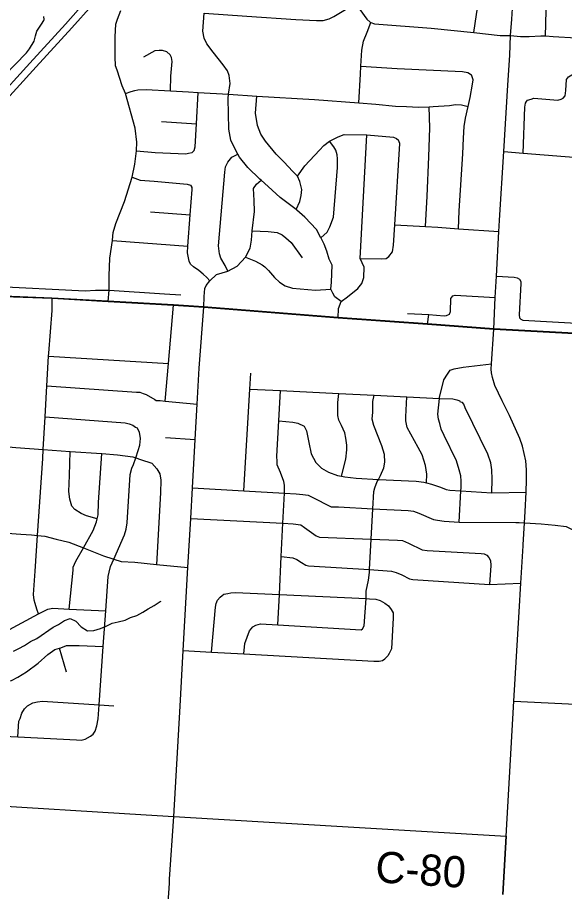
# Model space of a CAD drawing. Extents: x 114843 to 284848, y 317643 to 566895.
# Drawn here: x 207789 to 213048, y 417397 to 425802 of the extents above; entities that cross this region are included whole.
import ezdxf

# ---------------------------------------------------------------- set-up
doc = ezdxf.new("R2010")
doc.units = 0
for name, color, linetype in [('GM_X_City_Street', 7, 'Continuous'), ('GM_X_County_Road', 7, 'Continuous'), ('GM_X_County_Road_Text', 7, 'Continuous'), ('GM_X_Interstate_Route', 7, 'Continuous'), ('GM_X_Minor_River', 7, 'Continuous'), ('GM_X_Township', 7, 'Continuous')]:
    doc.layers.add(name, color=color, linetype=linetype)

msp = doc.modelspace()

# ---------------------------------------------------------------- linework, layer by layer
at = {"layer": 'GM_X_City_Street'}
for p, q in [((209175.1, 424802), (209509.6, 424778.8)), ((209068.3, 423931.4), (209450.2, 423904.8)), ((208702, 423656.1), (209427.5, 423602.2)), ((211537.6, 422956.8), (211743.7, 422944.4)), ((208087.6, 422544.5), (209240.7, 422473.8)), ((209212.2, 421762), (209497.1, 421743.2)), ((208259.1, 419507.4), (208194, 419737.6)), ((212455, 417368.3), (212486.4, 417928))]:
    msp.add_line(p, q, dxfattribs=at)
for points in [[(212420.1, 423795.5), (212423.8, 423852), (212465.9, 424512.9), (212503, 425151.2), (212520.9, 425439.6), (212529.9, 425629.7), (212541.8, 425786.1), (212575.9, 426353.2), (212611.8, 426914.3), (212655.9, 427655.9), (212688.4, 428206.6), (212723.4, 428768.5), (212747.1, 429210.5), (212813.5, 430349.1), (212821.7, 430541), (212867.2, 431445.9), (212909.5, 432208.4), (212922.6, 432466.4)], [(212864.8, 425624.2), (212869.9, 425736.8), (212876.1, 426017.8), (212893.6, 426218.3), (212905.9, 426242.3), (212916, 426254.3)], [(209583.5, 425844.6), (209995.1, 425815.6), (210466.3, 425781.1), (210662.8, 425771.8), (210729, 425774), (210787.1, 425788.3), (210829.1, 425810.5), (211039.1, 425936.2), (211279.1, 426086.8), (211339.1, 426107.1), (211399.2, 426117.3), (211499.5, 426111.6), (212161.3, 426065.8), (212187.4, 426055.9), (212209.5, 426043.9)], [(212176.5, 425656.5), (212223.8, 425985.8), (212217.6, 426011.9), (212209.5, 426043.9)], [(211039.1, 425936.2), (211146.3, 425786.8), (211180.2, 425756.4), (211186, 425754.2), (211222.2, 425740), (211765.8, 425699.5), (212176.5, 425656.5), (212429.6, 425630)], [(207131.3, 424680.8), (207148.9, 424688.4), (207173.5, 424709.9), (207290, 424841.4), (207396.1, 424966.2), (207511.9, 425088.9), (207659.7, 425241.8), (207875.3, 425463.1), (207905.3, 425501.3), (207949.1, 425573.7), (207962.9, 425623.8), (207976.8, 425670), (208026.6, 425746.4), (208036.6, 425762.5), (208041.5, 425772.5), (208046.5, 425782.6), (208042.4, 425810.6)], [(208660.2, 423069.6), (208671.7, 423178.3), (208671.7, 423318.4), (208677.1, 423486.8), (208702, 423656.1), (208702.5, 423659.4), (208710.2, 423733.6), (208735.9, 423819.9), (208817.2, 424032.8), (208890.3, 424264.9), (208916.1, 424390), (208934.3, 424518.6), (208937.3, 424602.7), (208920.7, 424739), (208827.2, 425069.5), (208794.8, 425143.6), (208748.1, 425293.8), (208731.9, 425335.8), (208727.5, 425422.1), (208726.8, 425614.6), (208734.3, 425738.9), (208750.2, 425785), (208781.9, 425867.4)], [(210871, 422914.4), (210874.5, 423003.5), (210901.9, 423070.5), (210840.3, 423116), (210820.5, 423149.3), (210802.5, 423190.1), (210808.6, 423257.8), (210815.8, 423419.4), (210784.2, 423478.3), (210761.8, 423554.4), (210737.5, 423622.5), (210707.2, 423678.6), (210705.2, 423682.5), (210664.8, 423762.6), (210552, 423882.5), (210475.6, 423950.5), (210469.2, 423955.3), (210314.7, 424072.2), (210200, 424176.1), (210131.1, 424236.2), (210117.5, 424247.9), (210004.8, 424357.8), (209924.3, 424457.8), (209908.6, 424487.2), (209885.9, 424529.9), (209841.4, 424621.9), (209820.9, 424728.2), (209813.8, 425022.9), (209819.2, 425063.5), (209833.2, 425167.3), (209824.9, 425243.5), (209808.7, 425289.5), (209766.4, 425347.5), (209669.7, 425469.5), (209609.2, 425549.5), (209582.9, 425603.6), (209570.6, 425669.7), (209583.5, 425844.6)], [(211070.4, 424980), (211085.9, 425256), (211090.9, 425332.8), (211101, 425488.6), (211116.7, 425574.9), (211150.5, 425661.2), (211186, 425754.2)], [(212429.6, 425630), (212450.7, 425628.7), (212529.9, 425629.7), (212624.2, 425618.3), (212708.5, 425617.7), (212820.9, 425626.8), (212864.8, 425624.2), (212939.3, 425619.8), (213161.6, 425607.3), (213479, 425589.4), (214151.6, 425561.1)], [(209260.1, 425097.3), (209263.6, 425237.5), (209277.1, 425377.9), (209270.9, 425416), (209256.8, 425444), (209226.6, 425472), (209182.4, 425483.8), (209152.3, 425485.7), (209110.2, 425481.6), (209002.2, 425421)], [(211090.9, 425332.8), (211438.6, 425311.4), (212068.2, 425283.5), (212118.3, 425273.7), (212152.5, 425249.8)], [(212027.8, 423770.1), (212035.4, 423941.9), (212069.3, 424489.5), (212076.7, 424639.9), (212082.3, 424752.2), (212096, 424834.5), (212121.6, 424945.4), (212141.3, 425031.1), (212164.9, 425161.5), (212168.7, 425203.7), (212152.5, 425249.8)], [(212693.8, 425007.6), (212726.1, 425017.4), (212752.2, 425025.2), (212984.9, 425007.3), (213015, 425015.1), (213035.2, 425027), (213053.4, 425046.9), (213061.8, 425099), (213066.6, 425205.3), (213084.9, 425231.3), (213117.2, 425251.1), (213169.4, 425254.7), (213404.7, 425239.1), (213882.9, 425207.6), (214095.6, 425193.8), (214128.1, 425196.9), (214183.1, 425215.3)], [(208827.2, 425069.5), (208881.2, 425089.7), (208917.3, 425099.9), (208947.3, 425106), (209025.5, 425110.3), (209260.1, 425097.3), (209432.6, 425087.7), (209527.1, 425081.8), (209819.2, 425063.5), (210090.6, 425046.5), (210645.8, 425011.8), (211070.4, 424980), (211233.4, 424967.8), (211421.9, 424950.4), (211530.2, 424944.7), (211644.5, 424939.1), (211748.5, 424943.9), (211786.8, 424945.6), (211941.1, 424956.2), (212001.2, 424966.5), (212057.4, 424962.7), (212121.6, 424945.4)], [(209467, 424502.3), (209486.9, 424522.4), (209496.8, 424556.5), (209509.6, 424778.8), (209527.1, 425081.8)], [(210469.2, 423955.3), (210503.3, 424030.7), (210517.1, 424088.9), (210522.9, 424147.1), (210502.6, 424223.2), (210480.3, 424277.3), (210432, 424325.3), (210353.5, 424411.2), (210275, 424487.1), (210174.3, 424611.1), (210129.9, 424681.1), (210095.5, 424763.2), (210077, 424881.5), (210090.6, 425046.5)], [(212649.2, 424497.7), (212667.3, 424939.6), (212673.6, 424977.7), (212683.7, 424993.6), (212693.8, 425007.6)], [(211713.1, 423791), (211728.1, 424083.2), (211742.6, 424460.3), (211753.6, 424741), (211748.5, 424943.9)], [(210480.3, 424277.3), (210552.1, 424373.8), (210693.9, 424524.7), (210733.8, 424571), (210789.2, 424611.5), (210871.8, 424653.7), (210929.8, 424675.9), (211147.5, 424673), (211403.1, 424649.6), (211433.2, 424637.6), (211451.3, 424621.6)], [(210901.9, 423070.5), (210962.8, 423116.9), (211062.5, 423194.2), (211099.7, 423243.2), (211118.8, 423301.8), (211123.6, 423400.7), (211083.4, 423483.9), (211147.5, 424673)], [(211083.4, 423483.9), (211291.4, 423480.1), (211333.5, 423484.3), (211359.5, 423504.4), (211395.4, 423546.7), (211403.2, 423610.8), (211415.6, 423806.5), (211465.5, 424589.6), (211451.3, 424621.6)], [(210705.2, 423682.5), (210765.1, 423738.9), (210793, 423787.2), (210828.7, 423881.5), (210864.9, 424358.9), (210864.6, 424443.1), (210862.4, 424481.2), (210848.2, 424527.3), (210829.5, 424556.9), (210789.2, 424611.5)], [(208934.3, 424518.6), (209112.1, 424505), (209408.9, 424492.1), (209432.9, 424496.2), (209467, 424502.3)], [(209810.9, 423363.3), (209786, 423416.6), (209745.6, 423488.7), (209731.4, 423528.7), (209721.1, 423604.9), (209782.5, 424314.9), (209790.3, 424367.1), (209810.1, 424411.3), (209850.1, 424457.5), (209908.6, 424487.2)], [(212465.9, 424512.9), (212649.2, 424497.7), (213861.4, 424402.1), (214400.9, 424391.2)], [(208890.3, 424264.9), (208968.8, 424237.8), (209103.2, 424228.3), (209422.1, 424199.4), (209451.6, 424187.8), (209462.2, 424177.4)], [(209580.3, 423015.5), (209583, 423117.7), (209589.5, 423195.8), (209603.5, 423224.3), (209639.2, 423270.7), (209702, 423331.4), (209810.9, 423363.3), (209900, 423410.8), (209980.7, 423497.8), (210026.4, 423582), (210040, 423660.1), (210045.3, 423750.4), (210066.4, 423936.9), (210065.7, 424043.3), (210057.8, 424156.7), (210085.8, 424199.5), (210131.1, 424236.2)], [(209639.2, 423270.7), (209610, 423301.7), (209575.8, 423333.6), (209531.6, 423367.6), (209481.3, 423405.5), (209451.1, 423429.4), (209439, 423457.5), (209422.7, 423537.6), (209427.5, 423602.2), (209450.2, 423904.8), (209468.4, 424147.4), (209468.2, 424167), (209462.2, 424177.4)], [(211415.6, 423806.5), (211713.1, 423791), (211831.5, 423784.8), (212027.8, 423770.1), (212416.8, 423744.3)], [(212368.9, 422805.5), (212381.4, 423109.4), (212393, 423314.4), (212416.8, 423744.3), (212420.1, 423795.5)], [(210045.3, 423750.4), (210199.7, 423744.9), (210286, 423733.2), (210334.2, 423711.3), (210370.4, 423681.4), (210418.7, 423639.4), (210525.5, 423491.4)], [(209980.7, 423497.8), (210076.6, 423457.7), (210140.9, 423423.9), (210167, 423403.9), (210203.2, 423370), (210259.6, 423302), (210307.9, 423258), (210362.2, 423222.1), (210433.2, 423198), (210654.7, 423178.7), (210802.5, 423190.1)], [(212393, 423314.4), (212564.1, 423306.1), (212594.5, 423298.5), (212615.4, 423285.6), (212626.9, 423263.1), (212628.8, 423243.2), (212611.8, 422943.5), (212616.4, 422914.9), (212626.9, 422899.4), (212647.8, 422891.7), (213275.8, 422855.2), (214164.3, 422825.4)], [(207548.2, 423217.5), (208438.6, 423172.4), (208538, 423180.7), (208671.7, 423178.3), (209202.6, 423143.7), (209359.7, 423135.6)], [(211731.6, 422854.2), (211743.7, 422944.4), (211889.9, 422934.3), (211915, 422935.9), (211941.3, 422950), (211952.3, 422973.7), (211955.6, 423100.4), (211973.5, 423124.2), (211995.7, 423132.7), (212381.4, 423109.4)], [(207991, 420067.5), (207974, 420111.5), (207959, 420165.4), (207950.4, 420199.3), (207943.4, 420253.3), (207959.3, 420478.1), (207982.2, 420821), (208031.6, 421561.9), (208036.6, 421648.3), (208054.5, 421963.1), (208071.4, 422260.6), (208087.6, 422544.5), (208089.3, 422573.4), (208123.8, 422983), (208121.7, 423101.3)], [(209209.9, 422113.3), (209240.7, 422473.8), (209290.3, 423034.9)], [(209251.9, 417516.6), (209293.5, 418118.3), (209352.4, 419180.6), (209382.6, 419714.4), (209427.6, 420512.5), (209454.2, 420982.9), (209470.9, 421279.1), (209497.1, 421743.2), (209516.4, 422083.8), (209535.9, 422428.9), (209580.3, 423015.5)], [(212651.9, 420731.9), (212663.6, 420941.2), (212669.8, 421052.3), (212678, 421238.2), (212683.9, 421356.3), (212682.5, 421453.5), (212674.9, 421537.6), (212661.4, 421609.6), (212644, 421679.4), (212619.6, 421752.6), (212519, 421975.8), (212449.4, 422115.9), (212379.7, 422262.1), (212355.7, 422340.1), (212346.7, 422383.4), (212343.9, 422419.9), (212345.2, 422472.8), (212368.9, 422805.5)], [(212036.9, 420947.7), (212052.1, 421249.8), (212053.6, 421278.8), (212054.4, 421343), (212051.5, 421395), (212036.5, 421450.9), (212008.9, 421538.6), (211890.4, 421783), (211863.3, 421842.7), (211848.3, 421898.5), (211837.6, 421938.4), (211830.7, 421986.4), (211847, 422139.5), (211847.8, 422147.1), (211888.7, 422318.2), (211921.7, 422370.9), (211949, 422411.6), (211988.8, 422424.3), (212072.5, 422439.9), (212345.2, 422472.8)], [(209965.9, 421251.1), (210022.3, 422228.5), (210031.1, 422382.4)], [(208071.4, 422260.6), (208932.2, 422197.9), (208964.3, 422198.5), (208998.5, 422187.1), (209026.7, 422177.6), (209109.6, 422127), (209123.7, 422119.2), (209161.7, 422117.9), (209209.9, 422113.3), (209516.4, 422083.8)], [(210022.3, 422228.5), (210318.7, 422214), (210879.7, 422186.7), (211219.7, 422170.1), (211531.3, 422154.9), (211847, 422139.5), (211974, 422133.3), (212014.2, 422126.1), (212040.4, 422116.5)], [(210293.1, 419960.5), (210307.3, 420251.7), (210325, 420617.9), (210340.5, 420937.6), (210354.7, 421229.1), (210355.7, 421251.7), (210354.8, 421305.8), (210350.1, 421339.8), (210318.5, 421427.4), (210287.2, 421499), (210286.6, 421533.1), (210281.7, 421583.1), (210301.6, 421922.6), (210318.7, 422214)], [(210903.9, 421390.5), (210946.3, 421555.2), (210956.7, 421645.6), (210955.9, 421689.7), (210946.7, 421757.7), (210937.8, 421807.7), (210904.5, 421879.2), (210879.6, 421928.9), (210868.7, 421974.8), (210869.7, 422028.9), (210868.5, 422099.1), (210879.7, 422186.7)], [(211142.8, 420213.8), (211141.5, 420283.9), (211163.6, 420390.5), (211172.2, 420464.8), (211173.7, 420492), (211190.2, 420784.7), (211206.8, 421078.1), (211216.1, 421243.4), (211223.5, 421277.6), (211246.3, 421338.2), (211258.4, 421360.4), (211279.3, 421398.9), (211310, 421469.7), (211320.9, 421526), (211317.6, 421600.1), (211292.1, 421683.8), (211214.6, 421876.9), (211199.4, 421938.8), (211204.2, 422005), (211206.3, 422109.3), (211219.7, 422170.1)], [(211721.1, 421326.7), (211723.1, 421411.1), (211711.6, 421495.1), (211679.7, 421596.7), (211640.5, 421666.2), (211537, 421858.7), (211523.8, 421922.6), (211523.1, 421960.7), (211531.3, 422154.9)], [(212350.7, 421230), (212352.1, 421362.5), (212350.5, 421452.7), (212339.3, 421520.6), (212311.8, 421602.3), (212091.6, 422049.3), (212079, 422083.1), (212066.7, 422099), (212048.6, 422102.6), (212040.4, 422116.5)], [(208054.5, 421963.1), (208825.6, 421903.2), (208863.7, 421895.9), (208898, 421880.5), (208924.3, 421863), (208940.5, 421857.2)], [(208490.4, 418890.3), (208516.1, 418908.8), (208537.5, 418939.3), (208550.6, 418991.6), (208563.4, 419058), (208573.1, 419192.1), (208613.5, 419751.5), (208638.4, 420095.5), (208662.4, 420426.8), (208671.7, 420467.1), (208682.6, 420523.4), (208714.3, 420593.7), (208819.1, 420826.6), (208834.2, 420881), (208845.1, 420941.4), (208872.6, 421407), (208889.5, 421467.4), (208904.9, 421501.7), (208927, 421567.2), (208950.4, 421636.9), (208965.5, 421689.3), (208970.3, 421753.5), (208961.2, 421815.5), (208940.5, 421857.2)], [(210301.6, 421922.6), (210435.8, 421910.7), (210484, 421901.6), (210546.5, 421870.7), (210569.3, 421826.9), (210591.4, 421715.1), (210613.4, 421605.2), (210656.9, 421521.9), (210711.9, 421468.7), (210778.6, 421429.8), (210867.2, 421397.4), (210903.9, 421390.5), (210935.5, 421384.6), (211045.7, 421370.6), (211258.4, 421360.4), (211620.4, 421343), (211696.5, 421332.4), (211721.1, 421326.7), (211768.9, 421315.7), (211855.4, 421285.2), (211911.9, 421264.2), (211946, 421256.8), (212052.1, 421249.8), (212350.7, 421230), (212678, 421238.2)], [(206617.8, 421756.5), (207038.6, 421724.4), (207088.1, 421720.7), (207561.2, 421684.5), (207775, 421668.2), (208036.6, 421648.3), (208122.2, 421641.8), (208296.7, 421629.4), (208599.7, 421607.9), (208751.1, 421597.2), (208897.5, 421577.8), (208927, 421567.2), (208972, 421551.1), (209080.7, 421515), (209127.7, 421461.7), (209156.6, 421412.2), (209167.7, 421352.2), (209163.9, 421229.9), (209124.3, 420542.9)], [(208555, 420980.5), (208451.8, 421008.3), (208401.3, 421031.4), (208340.6, 421070.4), (208312, 421104), (208292.8, 421169.8), (208281.5, 421243.8), (208290.7, 421396.3), (208296.7, 421629.4)], [(208286, 420112.8), (208323.2, 420486.8), (208324.7, 420514.9), (208349.7, 420573.5), (208422.4, 420702.6), (208516.3, 420869.2), (208548.8, 420952), (208555, 420980.5), (208563.6, 421020.4), (208567.4, 421138.8), (208599.7, 421607.9)], [(209470.9, 421279.1), (209965.9, 421251.1), (210354.7, 421229.1), (210468.9, 421222.7), (210532.8, 421215.8), (210584.7, 421207), (210654.3, 421171.9), (210771.5, 421112.2), (210805.3, 421095.7), (210875.3, 421094.7), (211206.8, 421078.1), (211545.1, 421061.2), (211597, 421054.4), (211648.8, 421035.6), (211790, 420973.5), (211827.9, 420969), (211889.8, 420958.1), (212036.9, 420947.7), (212581.1, 420946.6), (212612.1, 420944.6)], [(209454.2, 420982.9), (210340.5, 420937.6), (210439.5, 420932.5), (210511.8, 420921.8), (210548.2, 420898.4), (210659.7, 420818.3), (210693.9, 420804.9), (211190.2, 420784.7), (211442.7, 420774.5), (211490.7, 420771.4), (211547.2, 420746.3), (211678.4, 420682.6), (211726.5, 420675.5), (212247.1, 420648.9), (212277.2, 420645.5), (212301.5, 420631.9), (212321.9, 420608.2), (212336.4, 420580.4), (212341.2, 420532.4), (212326.7, 420349.2)], [(212612.1, 420944.6), (212663.6, 420941.2), (212822.5, 420931.9), (212958.9, 420920.7), (213063.2, 420908.5), (213210.6, 420833.2), (213449, 420709.6), (213584.4, 420665.6), (214420, 420468.4), (214517, 420452.6), (214796.9, 420437.3)], [(207038.3, 420883.8), (207509.2, 420854.2), (207819.9, 420834.7), (207923, 420828.2), (207982.2, 420821), (208051.3, 420812.5), (208159.8, 420786.5), (208284.3, 420756.7), (208422.4, 420702.6), (208616.7, 420626.5), (208707.3, 420596.1), (208714.3, 420593.7), (208785.8, 420569.4), (208916, 420563.8), (209124.3, 420542.9), (209427.6, 420512.5)], [(212486.4, 417928), (212559.9, 419227.6), (212611.6, 420087.5), (212628.8, 420361), (212651.3, 420721.4), (212651.9, 420731.9)], [(210325, 420617.9), (210437.5, 420605.7), (210473.8, 420590.4), (210520.4, 420561.1), (210562.8, 420535.9), (210587, 420528.3), (211173.7, 420492), (211386, 420478.8), (211428.3, 420465.5), (211484.7, 420442.5), (211559.4, 420403.8), (211591.5, 420398.4), (212326.7, 420349.2), (212628.8, 420361)], [(209756, 420244.5), (209773.7, 420256.8), (209811.6, 420261.5), (209841.6, 420268.1), (209885.5, 420270.9), (210307.3, 420251.7), (211142.8, 420213.8), (211174.8, 420212.3), (211232.9, 420207.4), (211277.1, 420196.2), (211321.6, 420170.9), (211356.1, 420145.5), (211380.8, 420107.9), (211401.4, 420076.2), (211400.2, 420028), (211383.7, 419729.1), (211362.5, 419684.6), (211350.9, 419662.3), (211327.3, 419639.9)], [(209656, 419699.1), (209692, 420131), (209699.4, 420167.2), (209712.8, 420197.6), (209738.3, 420228.1), (209756, 420244.5)], [(209964.2, 419681.8), (209974.4, 419783.4), (210020.2, 419904.5), (210051.5, 419943.2), (210079.2, 419959.7), (210125, 419970.6), (210293.1, 419960.5), (211094.3, 419912.2), (211106.1, 419924.4), (211121.5, 419952.8), (211142.8, 420213.8)], [(206930, 419518.7), (207018.4, 419532.8), (207056.1, 419545.5), (207182.6, 419630), (207336.2, 419713.1), (207671.4, 419894.6), (207991, 420067.5), (208010.6, 420078.1), (208082, 420111.5), (208129.9, 420120.4), (208286, 420112.8), (208638.4, 420095.5)], [(207386.2, 418903.9), (207409.4, 419151.1), (207425.9, 419235.6), (207470.6, 419304.6), (207515.8, 419349.5), (207555.3, 419378.3), (207638.8, 419405.9), (207730.4, 419427.6), (207791.9, 419456.8), (207877, 419508.4), (207989.5, 419592.7), (208082, 419676.6), (208149.1, 419723.9), (208194, 419737.6), (208204.8, 419740.9), (208260.4, 419764), (208382.4, 419764.2), (208613.5, 419751.5)], [(209382.6, 419714.4), (209656, 419699.1), (209964.2, 419681.8), (211213.8, 419611.7), (211267.8, 419612.7), (211299.7, 419619.3), (211319.4, 419635.7), (211327.3, 419639.9)], [(207794.2, 418883.7), (207801.6, 419034), (207815.1, 419060.3), (207832.2, 419112.7), (207857.5, 419153.3), (207886.9, 419183.9), (207938.4, 419210.9), (207982.3, 419219.7), (208030.2, 419226.6), (208573.1, 419192.1), (208715.1, 419183.1)], [(206969.4, 418924.5), (207386.2, 418903.9), (207794.2, 418883.7), (208357, 418855.8), (208401.1, 418852.6), (208438.9, 418863.3), (208490.4, 418890.3)], [(208918.8, 412624.7), (208935.7, 412901.7), (208956.3, 413238.2), (208979.3, 413614.8), (209002.7, 413963.6), (209030.5, 414377.5), (209061.6, 414865.4), (209074.2, 415063.4), (209088.9, 415294.4), (209118.1, 415753.3), (209118.7, 415762.8), (209140.1, 416093.7), (209189.9, 416363), (209207.5, 416865.8), (209249.1, 417476.5), (209251.9, 417516.6)]]:
    msp.add_lwpolyline(points, dxfattribs=at)
at = {"layer": 'GM_X_County_Road'}
for p, q in [((209666, 418096.1), (212433.2, 417931.1)), ((212433.2, 417931.1), (212486.4, 417928)), ((212486.4, 417928), (212455, 417368.3))]:
    msp.add_line(p, q, dxfattribs=at)
for points in [[(207171.6, 423138.2), (207544.8, 423127), (207659, 423118.1), (208121.7, 423101.3), (208660.2, 423069.6), (209290.3, 423034.9), (209580.3, 423015.5), (210871, 422914.4), (211731.6, 422854.2), (212368.9, 422805.5), (213259.8, 422756.2), (214160.8, 422723.8), (215114.7, 422690.3), (216143.7, 422641.2), (216564.5, 422611.5), (216713.6, 422606.8), (217874.7, 422539.2), (218988.2, 422460.7), (219182.5, 422444)], [(212559.9, 419227.6), (213284.3, 419192.1), (213948, 419157.9), (214004.9, 419155.6), (214199.5, 419144)], [(206860, 418251.8), (206876, 418256.8), (206897.4, 418261.3), (206915.4, 418263.5), (206945.8, 418261.7), (207358.6, 418237.8), (209027, 418134.8)], [(209027, 418134.8), (209293.5, 418118.3), (209666, 418096.1)]]:
    msp.add_lwpolyline(points, dxfattribs=at)
at = {"layer": 'GM_X_Interstate_Route'}
for points in [[(206629.6, 423074.1), (206646.9, 423161.6), (206702.1, 423377), (206762.7, 423563.4), (206825.8, 423724.8), (206887.2, 423876.9), (207004.9, 424102.5), (207138.7, 424329.3), (207270.3, 424520.6), (207431, 424726.5), (207622.6, 424947.4), (207968.8, 425326.6), (208312.4, 425701.7), (208505.8, 425920.9), (208676.1, 426143.2), (208821.2, 426359.7), (208953, 426589.1), (209060.3, 426806.9), (209156.1, 427037.7), (209228.2, 427256.1), (209293.7, 427484.2), (209351.5, 427760.6), (209387.3, 428019.6), (209392.7, 428103.2)], [(207562.1, 424984.5), (207908.2, 425363.7), (208251.9, 425738.8), (208445.2, 425958)]]:
    msp.add_lwpolyline(points, dxfattribs=at)
at = {"layer": 'GM_X_Minor_River'}
msp.add_lwpolyline([(207749.6, 419708.1), (207801.7, 419734.1), (207855.8, 419764.1), (207913.9, 419802), (207976, 419830), (208132.3, 419938), (208184.4, 419965.9), (208242.5, 420001.9), (208294.6, 420021.8), (208350.6, 419995.6), (208402.5, 419941.4), (208462.4, 419903.2), (208524.5, 419907), (208588.6, 419924.9), (208640.6, 419948.9), (208700.7, 419976.8), (208756.8, 419990.8), (208822.9, 420006.7), (208876.9, 420030.6), (208937, 420052.6), (208995.1, 420082.5), (209045.2, 420114.5), (209103.3, 420148.5), (209159.4, 420186.5), (209169.4, 420188.4)], dxfattribs=at)
at = {"layer": 'GM_X_Township'}
for points in [[(207657.8, 423120.9), (208120.5, 423104.2), (208659, 423072.4), (209289.1, 423037.7), (209579.1, 423018.4), (210869.8, 422917.2), (211730.4, 422857), (212367.7, 422808.3), (213258.6, 422759)], [(219181.3, 422446.8), (218987, 422463.5), (217873.5, 422542), (216712.4, 422609.7), (216563.4, 422614.3), (216142.6, 422644.1), (215113.6, 422693.1), (214159.6, 422726.6), (213258.6, 422759), (212367.7, 422808.3), (211730.4, 422857), (210869.8, 422917.2), (209579.1, 423018.4), (209289.1, 423037.7), (208659, 423072.4), (208120.5, 423104.2), (207657.8, 423120.9)]]:
    msp.add_lwpolyline(points, dxfattribs=at)

# ---------------------------------------------------------------- texts
at = {"layer": 'GM_X_County_Road_Text'}
msp.add_text('C-80', height=300.01, rotation=356.30358, dxfattribs=at).set_placement((211223, 417487))

doc.saveas('drawing.dxf')
